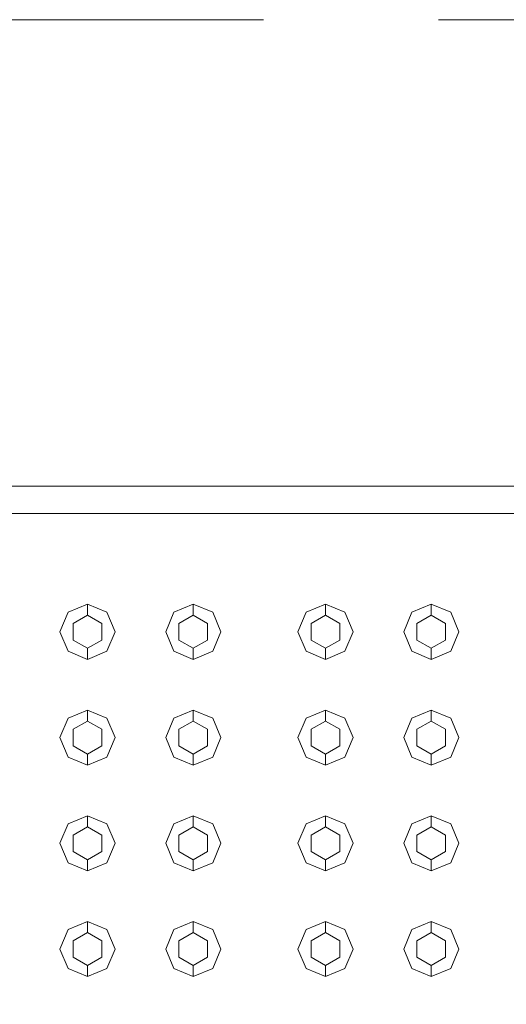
# Model space of a CAD drawing. Header units: millimetres. Extents: x 2 to 902, y -447 to 199.
# Tile 529 of 656: x 26.301 to 26.743, y 152.235 to 153.128. Entities that reach past the tile are written whole.
import ezdxf

# ---------------------------------------------------------------- set-up
doc = ezdxf.new("R2010")
doc.units = ezdxf.units.MM
doc.header["$MEASUREMENT"] = 0
doc.linetypes.add('HIDDEN2', pattern=[0.47625, 0.3175, -0.15875])
for name, color, linetype, lineweight in [('DI-Detalhes', 1, 'HIDDEN2', 9), ('IFC-Elemento construtivo genérico-Contorno', 253, 'Continuous', 5), ('IFC-Escada-Contorno', 32, 'Continuous', 5), ('IFC-Lance de escada-Contorno', 32, 'Continuous', 5)]:
    doc.layers.add(name, color=color, linetype=linetype, lineweight=lineweight)

msp = doc.modelspace()

# ---------------------------------------------------------------- linework, layer by layer
at = {"layer": 'DI-Detalhes'}
msp.add_lwpolyline([(10.01234, 153.12845), (35.34536, 153.12845), (35.34536, 143.05416), (10.01234, 143.05416), (10.01234, 153.12845)], dxfattribs=at)
at = {"layer": 'IFC-Elemento construtivo genérico-Contorno', "color": 7, "lineweight": 5}
for p, q in [((26.34501, 152.59044), (26.36269, 152.59776)), ((26.34501, 152.59044), (26.36269, 152.59776)), ((26.36269, 152.58776), (26.36269, 152.59776)), ((26.36269, 152.59776), (26.38036, 152.59044)), ((26.36269, 152.58776), (26.36269, 152.59776)), ((26.36269, 152.59776), (26.38036, 152.59044)), ((26.44101, 152.59044), (26.45869, 152.59776)), ((26.44101, 152.59044), (26.45869, 152.59776)), ((26.45869, 152.58776), (26.45869, 152.59776)), ((26.45869, 152.59776), (26.47636, 152.59044)), ((26.45869, 152.58776), (26.45869, 152.59776)), ((26.45869, 152.59776), (26.47636, 152.59044)), ((26.56101, 152.59044), (26.57869, 152.59776)), ((26.56101, 152.59044), (26.57869, 152.59776)), ((26.57869, 152.58776), (26.57869, 152.59776)), ((26.57869, 152.59776), (26.59636, 152.59044)), ((26.57869, 152.58776), (26.57869, 152.59776)), ((26.57869, 152.59776), (26.59636, 152.59044)), ((26.65701, 152.59044), (26.67469, 152.59776)), ((26.65701, 152.59044), (26.67469, 152.59776)), ((26.67469, 152.58776), (26.67469, 152.59776)), ((26.67469, 152.59776), (26.69236, 152.59044)), ((26.67469, 152.58776), (26.67469, 152.59776)), ((26.67469, 152.59776), (26.69236, 152.59044)), ((26.33769, 152.57276), (26.34501, 152.59044)), ((26.33769, 152.57276), (26.34501, 152.59044)), ((26.34969, 152.58026), (26.36269, 152.58776)), ((26.34969, 152.58026), (26.36269, 152.58776)), ((26.36269, 152.58776), (26.37568, 152.58026)), ((26.36269, 152.58776), (26.37568, 152.58026)), ((26.38036, 152.59044), (26.38769, 152.57276)), ((26.38036, 152.59044), (26.38769, 152.57276)), ((26.43369, 152.57276), (26.44101, 152.59044)), ((26.43369, 152.57276), (26.44101, 152.59044)), ((26.4457, 152.58026), (26.45869, 152.58776)), ((26.4457, 152.58026), (26.45869, 152.58776)), ((26.45869, 152.58776), (26.47168, 152.58026)), ((26.45869, 152.58776), (26.47168, 152.58026)), ((26.47636, 152.59044), (26.48369, 152.57276)), ((26.47636, 152.59044), (26.48369, 152.57276)), ((26.55369, 152.57276), (26.56101, 152.59044)), ((26.55369, 152.57276), (26.56101, 152.59044)), ((26.5657, 152.58026), (26.57869, 152.58776)), ((26.5657, 152.58026), (26.57869, 152.58776)), ((26.57869, 152.58776), (26.59168, 152.58026)), ((26.57869, 152.58776), (26.59168, 152.58026)), ((26.59636, 152.59044), (26.60369, 152.57276)), ((26.59636, 152.59044), (26.60369, 152.57276)), ((26.64969, 152.57276), (26.65701, 152.59044)), ((26.64969, 152.57276), (26.65701, 152.59044)), ((26.6617, 152.58026), (26.67469, 152.58776)), ((26.6617, 152.58026), (26.67469, 152.58776)), ((26.67469, 152.58776), (26.68768, 152.58026)), ((26.67469, 152.58776), (26.68768, 152.58026)), ((26.69236, 152.59044), (26.69969, 152.57276)), ((26.69236, 152.59044), (26.69969, 152.57276)), ((26.34969, 152.56526), (26.34969, 152.58026)), ((26.34969, 152.56526), (26.34969, 152.58026)), ((26.37568, 152.56526), (26.37568, 152.58026)), ((26.37568, 152.56526), (26.37568, 152.58026)), ((26.4457, 152.56526), (26.4457, 152.58026)), ((26.4457, 152.56526), (26.4457, 152.58026)), ((26.47168, 152.56526), (26.47168, 152.58026)), ((26.47168, 152.56526), (26.47168, 152.58026)), ((26.5657, 152.56526), (26.5657, 152.58026)), ((26.5657, 152.56526), (26.5657, 152.58026)), ((26.59168, 152.56526), (26.59168, 152.58026)), ((26.59168, 152.56526), (26.59168, 152.58026)), ((26.6617, 152.56526), (26.6617, 152.58026)), ((26.6617, 152.56526), (26.6617, 152.58026)), ((26.68768, 152.56526), (26.68768, 152.58026)), ((26.68768, 152.56526), (26.68768, 152.58026)), ((26.33769, 152.57276), (26.34501, 152.55508)), ((26.33769, 152.57276), (26.34501, 152.55508)), ((26.38036, 152.55508), (26.38769, 152.57276)), ((26.38036, 152.55508), (26.38769, 152.57276)), ((26.43369, 152.57276), (26.44101, 152.55508)), ((26.43369, 152.57276), (26.44101, 152.55508)), ((26.47636, 152.55508), (26.48369, 152.57276)), ((26.47636, 152.55508), (26.48369, 152.57276)), ((26.55369, 152.57276), (26.56101, 152.55508)), ((26.55369, 152.57276), (26.56101, 152.55508)), ((26.59636, 152.55508), (26.60369, 152.57276)), ((26.59636, 152.55508), (26.60369, 152.57276)), ((26.64969, 152.57276), (26.65701, 152.55508)), ((26.64969, 152.57276), (26.65701, 152.55508)), ((26.69236, 152.55508), (26.69969, 152.57276)), ((26.69236, 152.55508), (26.69969, 152.57276)), ((26.34969, 152.56526), (26.36269, 152.55776)), ((26.34969, 152.56526), (26.36269, 152.55776)), ((26.36269, 152.55776), (26.37568, 152.56526)), ((26.36269, 152.55776), (26.37568, 152.56526)), ((26.4457, 152.56526), (26.45869, 152.55776)), ((26.4457, 152.56526), (26.45869, 152.55776)), ((26.45869, 152.55776), (26.47168, 152.56526)), ((26.45869, 152.55776), (26.47168, 152.56526)), ((26.5657, 152.56526), (26.57869, 152.55776)), ((26.5657, 152.56526), (26.57869, 152.55776)), ((26.57869, 152.55776), (26.59168, 152.56526)), ((26.57869, 152.55776), (26.59168, 152.56526)), ((26.6617, 152.56526), (26.67469, 152.55776)), ((26.6617, 152.56526), (26.67469, 152.55776)), ((26.67469, 152.55776), (26.68768, 152.56526)), ((26.67469, 152.55776), (26.68768, 152.56526)), ((26.34501, 152.55508), (26.36269, 152.54776)), ((26.34501, 152.55508), (26.36269, 152.54776)), ((26.36269, 152.54776), (26.36269, 152.55776)), ((26.36269, 152.54776), (26.36269, 152.55776)), ((26.36269, 152.54776), (26.38036, 152.55508)), ((26.36269, 152.54776), (26.38036, 152.55508)), ((26.44101, 152.55508), (26.45869, 152.54776)), ((26.44101, 152.55508), (26.45869, 152.54776)), ((26.45869, 152.54776), (26.45869, 152.55776)), ((26.45869, 152.54776), (26.45869, 152.55776)), ((26.45869, 152.54776), (26.47636, 152.55508)), ((26.45869, 152.54776), (26.47636, 152.55508)), ((26.56101, 152.55508), (26.57869, 152.54776)), ((26.56101, 152.55508), (26.57869, 152.54776)), ((26.57869, 152.54776), (26.57869, 152.55776)), ((26.57869, 152.54776), (26.57869, 152.55776)), ((26.57869, 152.54776), (26.59636, 152.55508)), ((26.57869, 152.54776), (26.59636, 152.55508)), ((26.65701, 152.55508), (26.67469, 152.54776)), ((26.65701, 152.55508), (26.67469, 152.54776)), ((26.67469, 152.54776), (26.67469, 152.55776)), ((26.67469, 152.54776), (26.67469, 152.55776)), ((26.67469, 152.54776), (26.69236, 152.55508)), ((26.67469, 152.54776), (26.69236, 152.55508)), ((26.34501, 152.49444), (26.36269, 152.50176)), ((26.34501, 152.49444), (26.36269, 152.50176)), ((26.36269, 152.49176), (26.36269, 152.50176)), ((26.36269, 152.50176), (26.38036, 152.49444)), ((26.36269, 152.49176), (26.36269, 152.50176)), ((26.36269, 152.50176), (26.38036, 152.49444)), ((26.44101, 152.49444), (26.45869, 152.50176)), ((26.44101, 152.49444), (26.45869, 152.50176)), ((26.45869, 152.49176), (26.45869, 152.50176)), ((26.45869, 152.50176), (26.47636, 152.49444)), ((26.45869, 152.49176), (26.45869, 152.50176)), ((26.45869, 152.50176), (26.47636, 152.49444)), ((26.56101, 152.49444), (26.57869, 152.50176)), ((26.56101, 152.49444), (26.57869, 152.50176)), ((26.57869, 152.49176), (26.57869, 152.50176)), ((26.57869, 152.50176), (26.59636, 152.49444)), ((26.57869, 152.49176), (26.57869, 152.50176)), ((26.57869, 152.50176), (26.59636, 152.49444)), ((26.65701, 152.49444), (26.67469, 152.50176)), ((26.65701, 152.49444), (26.67469, 152.50176)), ((26.67469, 152.49176), (26.67469, 152.50176)), ((26.67469, 152.50176), (26.69236, 152.49444)), ((26.67469, 152.49176), (26.67469, 152.50176)), ((26.67469, 152.50176), (26.69236, 152.49444)), ((26.33769, 152.47676), (26.34501, 152.49444)), ((26.33769, 152.47676), (26.34501, 152.49444)), ((26.34969, 152.48426), (26.36269, 152.49176)), ((26.34969, 152.48426), (26.36269, 152.49176)), ((26.36269, 152.49176), (26.37568, 152.48426)), ((26.36269, 152.49176), (26.37568, 152.48426)), ((26.38036, 152.49444), (26.38769, 152.47676)), ((26.38036, 152.49444), (26.38769, 152.47676)), ((26.43369, 152.47676), (26.44101, 152.49444)), ((26.43369, 152.47676), (26.44101, 152.49444)), ((26.4457, 152.48426), (26.45869, 152.49176)), ((26.4457, 152.48426), (26.45869, 152.49176)), ((26.45869, 152.49176), (26.47168, 152.48426)), ((26.45869, 152.49176), (26.47168, 152.48426)), ((26.47636, 152.49444), (26.48369, 152.47676)), ((26.47636, 152.49444), (26.48369, 152.47676)), ((26.55369, 152.47676), (26.56101, 152.49444)), ((26.55369, 152.47676), (26.56101, 152.49444)), ((26.5657, 152.48426), (26.57869, 152.49176)), ((26.5657, 152.48426), (26.57869, 152.49176)), ((26.57869, 152.49176), (26.59168, 152.48426)), ((26.57869, 152.49176), (26.59168, 152.48426)), ((26.59636, 152.49444), (26.60369, 152.47676)), ((26.59636, 152.49444), (26.60369, 152.47676)), ((26.64969, 152.47676), (26.65701, 152.49444)), ((26.64969, 152.47676), (26.65701, 152.49444)), ((26.6617, 152.48426), (26.67469, 152.49176)), ((26.6617, 152.48426), (26.67469, 152.49176)), ((26.67469, 152.49176), (26.68768, 152.48426)), ((26.67469, 152.49176), (26.68768, 152.48426)), ((26.69236, 152.49444), (26.69969, 152.47676)), ((26.69236, 152.49444), (26.69969, 152.47676)), ((26.34969, 152.46926), (26.34969, 152.48426)), ((26.34969, 152.46926), (26.34969, 152.48426)), ((26.37568, 152.46926), (26.37568, 152.48426)), ((26.37568, 152.46926), (26.37568, 152.48426)), ((26.4457, 152.46926), (26.4457, 152.48426)), ((26.4457, 152.46926), (26.4457, 152.48426)), ((26.47168, 152.46926), (26.47168, 152.48426)), ((26.47168, 152.46926), (26.47168, 152.48426)), ((26.5657, 152.46926), (26.5657, 152.48426)), ((26.5657, 152.46926), (26.5657, 152.48426)), ((26.59168, 152.46926), (26.59168, 152.48426)), ((26.59168, 152.46926), (26.59168, 152.48426)), ((26.6617, 152.46926), (26.6617, 152.48426)), ((26.6617, 152.46926), (26.6617, 152.48426)), ((26.68768, 152.46926), (26.68768, 152.48426)), ((26.68768, 152.46926), (26.68768, 152.48426)), ((26.33769, 152.47676), (26.34501, 152.45909)), ((26.33769, 152.47676), (26.34501, 152.45909)), ((26.34969, 152.46926), (26.36269, 152.46176)), ((26.34969, 152.46926), (26.36269, 152.46176)), ((26.36269, 152.46176), (26.37568, 152.46926)), ((26.36269, 152.46176), (26.37568, 152.46926)), ((26.38036, 152.45909), (26.38769, 152.47676)), ((26.38036, 152.45909), (26.38769, 152.47676)), ((26.43369, 152.47676), (26.44101, 152.45909)), ((26.43369, 152.47676), (26.44101, 152.45909)), ((26.4457, 152.46926), (26.45869, 152.46176)), ((26.4457, 152.46926), (26.45869, 152.46176)), ((26.45869, 152.46176), (26.47168, 152.46926)), ((26.45869, 152.46176), (26.47168, 152.46926)), ((26.47636, 152.45909), (26.48369, 152.47676)), ((26.47636, 152.45909), (26.48369, 152.47676)), ((26.55369, 152.47676), (26.56101, 152.45909)), ((26.55369, 152.47676), (26.56101, 152.45909)), ((26.5657, 152.46926), (26.57869, 152.46176)), ((26.5657, 152.46926), (26.57869, 152.46176)), ((26.57869, 152.46176), (26.59168, 152.46926)), ((26.57869, 152.46176), (26.59168, 152.46926)), ((26.59636, 152.45909), (26.60369, 152.47676)), ((26.59636, 152.45909), (26.60369, 152.47676)), ((26.64969, 152.47676), (26.65701, 152.45909)), ((26.64969, 152.47676), (26.65701, 152.45909)), ((26.6617, 152.46926), (26.67469, 152.46176)), ((26.6617, 152.46926), (26.67469, 152.46176)), ((26.67469, 152.46176), (26.68768, 152.46926)), ((26.67469, 152.46176), (26.68768, 152.46926)), ((26.69236, 152.45909), (26.69969, 152.47676)), ((26.69236, 152.45909), (26.69969, 152.47676)), ((26.36269, 152.45176), (26.36269, 152.46176)), ((26.36269, 152.45176), (26.36269, 152.46176)), ((26.45869, 152.45176), (26.45869, 152.46176)), ((26.45869, 152.45176), (26.45869, 152.46176)), ((26.57869, 152.45176), (26.57869, 152.46176)), ((26.57869, 152.45176), (26.57869, 152.46176)), ((26.67469, 152.45176), (26.67469, 152.46176)), ((26.67469, 152.45176), (26.67469, 152.46176)), ((26.34501, 152.45909), (26.36269, 152.45176)), ((26.34501, 152.45909), (26.36269, 152.45176)), ((26.36269, 152.45176), (26.38036, 152.45909)), ((26.36269, 152.45176), (26.38036, 152.45909)), ((26.44101, 152.45909), (26.45869, 152.45176)), ((26.44101, 152.45909), (26.45869, 152.45176)), ((26.45869, 152.45176), (26.47636, 152.45909)), ((26.45869, 152.45176), (26.47636, 152.45909)), ((26.56101, 152.45909), (26.57869, 152.45176)), ((26.56101, 152.45909), (26.57869, 152.45176)), ((26.57869, 152.45176), (26.59636, 152.45909)), ((26.57869, 152.45176), (26.59636, 152.45909)), ((26.65701, 152.45909), (26.67469, 152.45176)), ((26.65701, 152.45909), (26.67469, 152.45176)), ((26.67469, 152.45176), (26.69236, 152.45909)), ((26.67469, 152.45176), (26.69236, 152.45909)), ((26.33769, 152.38077), (26.34501, 152.39844)), ((26.33769, 152.38077), (26.34501, 152.39844)), ((26.34501, 152.39844), (26.36269, 152.40577)), ((26.34501, 152.39844), (26.36269, 152.40577)), ((26.36269, 152.39577), (26.36269, 152.40577)), ((26.36269, 152.40577), (26.38036, 152.39844)), ((26.36269, 152.39577), (26.36269, 152.40577)), ((26.36269, 152.40577), (26.38036, 152.39844)), ((26.38036, 152.39844), (26.38769, 152.38077)), ((26.38036, 152.39844), (26.38769, 152.38077)), ((26.43369, 152.38077), (26.44101, 152.39844)), ((26.43369, 152.38077), (26.44101, 152.39844)), ((26.44101, 152.39844), (26.45869, 152.40577)), ((26.44101, 152.39844), (26.45869, 152.40577)), ((26.45869, 152.39577), (26.45869, 152.40577)), ((26.45869, 152.40577), (26.47636, 152.39844)), ((26.45869, 152.39577), (26.45869, 152.40577)), ((26.45869, 152.40577), (26.47636, 152.39844)), ((26.47636, 152.39844), (26.48369, 152.38077)), ((26.47636, 152.39844), (26.48369, 152.38077)), ((26.55369, 152.38077), (26.56101, 152.39844)), ((26.55369, 152.38077), (26.56101, 152.39844)), ((26.56101, 152.39844), (26.57869, 152.40577)), ((26.56101, 152.39844), (26.57869, 152.40577)), ((26.57869, 152.39577), (26.57869, 152.40577)), ((26.57869, 152.40577), (26.59636, 152.39844)), ((26.57869, 152.39577), (26.57869, 152.40577)), ((26.57869, 152.40577), (26.59636, 152.39844)), ((26.59636, 152.39844), (26.60369, 152.38077)), ((26.59636, 152.39844), (26.60369, 152.38077)), ((26.64969, 152.38077), (26.65701, 152.39844)), ((26.64969, 152.38077), (26.65701, 152.39844)), ((26.65701, 152.39844), (26.67469, 152.40577)), ((26.65701, 152.39844), (26.67469, 152.40577)), ((26.67469, 152.39577), (26.67469, 152.40577)), ((26.67469, 152.40577), (26.69236, 152.39844)), ((26.67469, 152.39577), (26.67469, 152.40577)), ((26.67469, 152.40577), (26.69236, 152.39844)), ((26.69236, 152.39844), (26.69969, 152.38077)), ((26.69236, 152.39844), (26.69969, 152.38077)), ((26.34969, 152.38827), (26.36269, 152.39577)), ((26.34969, 152.38827), (26.36269, 152.39577)), ((26.34969, 152.37327), (26.34969, 152.38827)), ((26.34969, 152.37327), (26.34969, 152.38827)), ((26.36269, 152.39577), (26.37568, 152.38827)), ((26.36269, 152.39577), (26.37568, 152.38827)), ((26.37568, 152.37327), (26.37568, 152.38827)), ((26.37568, 152.37327), (26.37568, 152.38827)), ((26.4457, 152.38827), (26.45869, 152.39577)), ((26.4457, 152.38827), (26.45869, 152.39577)), ((26.4457, 152.37327), (26.4457, 152.38827)), ((26.4457, 152.37327), (26.4457, 152.38827)), ((26.45869, 152.39577), (26.47168, 152.38827)), ((26.45869, 152.39577), (26.47168, 152.38827)), ((26.47168, 152.37327), (26.47168, 152.38827)), ((26.47168, 152.37327), (26.47168, 152.38827)), ((26.5657, 152.38827), (26.57869, 152.39577)), ((26.5657, 152.38827), (26.57869, 152.39577)), ((26.5657, 152.37327), (26.5657, 152.38827)), ((26.5657, 152.37327), (26.5657, 152.38827)), ((26.57869, 152.39577), (26.59168, 152.38827)), ((26.57869, 152.39577), (26.59168, 152.38827)), ((26.59168, 152.37327), (26.59168, 152.38827)), ((26.59168, 152.37327), (26.59168, 152.38827)), ((26.6617, 152.38827), (26.67469, 152.39577)), ((26.6617, 152.38827), (26.67469, 152.39577)), ((26.6617, 152.37327), (26.6617, 152.38827)), ((26.6617, 152.37327), (26.6617, 152.38827)), ((26.67469, 152.39577), (26.68768, 152.38827)), ((26.67469, 152.39577), (26.68768, 152.38827)), ((26.68768, 152.37327), (26.68768, 152.38827)), ((26.68768, 152.37327), (26.68768, 152.38827)), ((26.33769, 152.38077), (26.34501, 152.36308)), ((26.33769, 152.38077), (26.34501, 152.36308)), ((26.38036, 152.36308), (26.38769, 152.38077)), ((26.38036, 152.36308), (26.38769, 152.38077)), ((26.43369, 152.38077), (26.44101, 152.36308)), ((26.43369, 152.38077), (26.44101, 152.36308)), ((26.47636, 152.36308), (26.48369, 152.38077)), ((26.47636, 152.36308), (26.48369, 152.38077)), ((26.55369, 152.38077), (26.56101, 152.36308)), ((26.55369, 152.38077), (26.56101, 152.36308)), ((26.59636, 152.36308), (26.60369, 152.38077)), ((26.59636, 152.36308), (26.60369, 152.38077)), ((26.64969, 152.38077), (26.65701, 152.36308)), ((26.64969, 152.38077), (26.65701, 152.36308)), ((26.69236, 152.36308), (26.69969, 152.38077)), ((26.69236, 152.36308), (26.69969, 152.38077)), ((26.34969, 152.37327), (26.36269, 152.36577)), ((26.34969, 152.37327), (26.36269, 152.36577)), ((26.36269, 152.36577), (26.37568, 152.37327)), ((26.36269, 152.36577), (26.37568, 152.37327)), ((26.4457, 152.37327), (26.45869, 152.36577)), ((26.4457, 152.37327), (26.45869, 152.36577)), ((26.45869, 152.36577), (26.47168, 152.37327)), ((26.45869, 152.36577), (26.47168, 152.37327)), ((26.5657, 152.37327), (26.57869, 152.36577)), ((26.5657, 152.37327), (26.57869, 152.36577)), ((26.57869, 152.36577), (26.59168, 152.37327)), ((26.57869, 152.36577), (26.59168, 152.37327)), ((26.6617, 152.37327), (26.67469, 152.36577)), ((26.6617, 152.37327), (26.67469, 152.36577)), ((26.67469, 152.36577), (26.68768, 152.37327)), ((26.67469, 152.36577), (26.68768, 152.37327)), ((26.34501, 152.36308), (26.36269, 152.35577)), ((26.34501, 152.36308), (26.36269, 152.35577)), ((26.36269, 152.35577), (26.36269, 152.36577)), ((26.36269, 152.35577), (26.36269, 152.36577)), ((26.36269, 152.35577), (26.38036, 152.36308)), ((26.36269, 152.35577), (26.38036, 152.36308)), ((26.44101, 152.36308), (26.45869, 152.35577)), ((26.44101, 152.36308), (26.45869, 152.35577)), ((26.45869, 152.35577), (26.45869, 152.36577)), ((26.45869, 152.35577), (26.45869, 152.36577)), ((26.45869, 152.35577), (26.47636, 152.36308)), ((26.45869, 152.35577), (26.47636, 152.36308)), ((26.56101, 152.36308), (26.57869, 152.35577)), ((26.56101, 152.36308), (26.57869, 152.35577)), ((26.57869, 152.35577), (26.57869, 152.36577)), ((26.57869, 152.35577), (26.57869, 152.36577)), ((26.57869, 152.35577), (26.59636, 152.36308)), ((26.57869, 152.35577), (26.59636, 152.36308)), ((26.65701, 152.36308), (26.67469, 152.35577)), ((26.65701, 152.36308), (26.67469, 152.35577)), ((26.67469, 152.35577), (26.67469, 152.36577)), ((26.67469, 152.35577), (26.67469, 152.36577)), ((26.67469, 152.35577), (26.69236, 152.36308)), ((26.67469, 152.35577), (26.69236, 152.36308)), ((26.34501, 152.30244), (26.36269, 152.30976)), ((26.34501, 152.30244), (26.36269, 152.30976)), ((26.36269, 152.29976), (26.36269, 152.30976)), ((26.36269, 152.30976), (26.38036, 152.30244)), ((26.36269, 152.29976), (26.36269, 152.30976)), ((26.36269, 152.30976), (26.38036, 152.30244)), ((26.44101, 152.30244), (26.45869, 152.30976)), ((26.44101, 152.30244), (26.45869, 152.30976)), ((26.45869, 152.29976), (26.45869, 152.30976)), ((26.45869, 152.30976), (26.47636, 152.30244)), ((26.45869, 152.29976), (26.45869, 152.30976)), ((26.45869, 152.30976), (26.47636, 152.30244)), ((26.56101, 152.30244), (26.57869, 152.30976)), ((26.56101, 152.30244), (26.57869, 152.30976)), ((26.57869, 152.29976), (26.57869, 152.30976)), ((26.57869, 152.30976), (26.59636, 152.30244)), ((26.57869, 152.29976), (26.57869, 152.30976)), ((26.57869, 152.30976), (26.59636, 152.30244)), ((26.65701, 152.30244), (26.67469, 152.30976)), ((26.65701, 152.30244), (26.67469, 152.30976)), ((26.67469, 152.29976), (26.67469, 152.30976)), ((26.67469, 152.30976), (26.69236, 152.30244)), ((26.67469, 152.29976), (26.67469, 152.30976)), ((26.67469, 152.30976), (26.69236, 152.30244)), ((26.33769, 152.28476), (26.34501, 152.30244)), ((26.33769, 152.28476), (26.34501, 152.30244)), ((26.34969, 152.29226), (26.36269, 152.29976)), ((26.34969, 152.29226), (26.36269, 152.29976)), ((26.36269, 152.29976), (26.37568, 152.29226)), ((26.36269, 152.29976), (26.37568, 152.29226)), ((26.38036, 152.30244), (26.38769, 152.28476)), ((26.38036, 152.30244), (26.38769, 152.28476)), ((26.43369, 152.28476), (26.44101, 152.30244)), ((26.43369, 152.28476), (26.44101, 152.30244)), ((26.4457, 152.29226), (26.45869, 152.29976)), ((26.4457, 152.29226), (26.45869, 152.29976)), ((26.45869, 152.29976), (26.47168, 152.29226)), ((26.45869, 152.29976), (26.47168, 152.29226)), ((26.47636, 152.30244), (26.48369, 152.28476)), ((26.47636, 152.30244), (26.48369, 152.28476)), ((26.55369, 152.28476), (26.56101, 152.30244)), ((26.55369, 152.28476), (26.56101, 152.30244)), ((26.5657, 152.29226), (26.57869, 152.29976)), ((26.5657, 152.29226), (26.57869, 152.29976)), ((26.57869, 152.29976), (26.59168, 152.29226)), ((26.57869, 152.29976), (26.59168, 152.29226)), ((26.59636, 152.30244), (26.60369, 152.28476)), ((26.59636, 152.30244), (26.60369, 152.28476)), ((26.64969, 152.28476), (26.65701, 152.30244)), ((26.64969, 152.28476), (26.65701, 152.30244)), ((26.6617, 152.29226), (26.67469, 152.29976)), ((26.6617, 152.29226), (26.67469, 152.29976)), ((26.67469, 152.29976), (26.68768, 152.29226)), ((26.67469, 152.29976), (26.68768, 152.29226)), ((26.69236, 152.30244), (26.69969, 152.28476)), ((26.69236, 152.30244), (26.69969, 152.28476)), ((26.34969, 152.27726), (26.34969, 152.29226)), ((26.34969, 152.27726), (26.34969, 152.29226)), ((26.37568, 152.27726), (26.37568, 152.29226)), ((26.37568, 152.27726), (26.37568, 152.29226)), ((26.4457, 152.27726), (26.4457, 152.29226)), ((26.4457, 152.27726), (26.4457, 152.29226)), ((26.47168, 152.27726), (26.47168, 152.29226)), ((26.47168, 152.27726), (26.47168, 152.29226)), ((26.5657, 152.27726), (26.5657, 152.29226)), ((26.5657, 152.27726), (26.5657, 152.29226)), ((26.59168, 152.27726), (26.59168, 152.29226)), ((26.59168, 152.27726), (26.59168, 152.29226)), ((26.6617, 152.27726), (26.6617, 152.29226)), ((26.6617, 152.27726), (26.6617, 152.29226)), ((26.68768, 152.27726), (26.68768, 152.29226)), ((26.68768, 152.27726), (26.68768, 152.29226)), ((26.33769, 152.28476), (26.34501, 152.26708)), ((26.33769, 152.28476), (26.34501, 152.26708)), ((26.38036, 152.26708), (26.38769, 152.28476)), ((26.38036, 152.26708), (26.38769, 152.28476)), ((26.43369, 152.28476), (26.44101, 152.26708)), ((26.43369, 152.28476), (26.44101, 152.26708)), ((26.47636, 152.26708), (26.48369, 152.28476)), ((26.47636, 152.26708), (26.48369, 152.28476)), ((26.55369, 152.28476), (26.56101, 152.26708)), ((26.55369, 152.28476), (26.56101, 152.26708)), ((26.59636, 152.26708), (26.60369, 152.28476)), ((26.59636, 152.26708), (26.60369, 152.28476)), ((26.64969, 152.28476), (26.65701, 152.26708)), ((26.64969, 152.28476), (26.65701, 152.26708)), ((26.69236, 152.26708), (26.69969, 152.28476)), ((26.69236, 152.26708), (26.69969, 152.28476)), ((26.34969, 152.27726), (26.36269, 152.26976)), ((26.34969, 152.27726), (26.36269, 152.26976)), ((26.36269, 152.26976), (26.37568, 152.27726)), ((26.36269, 152.26976), (26.37568, 152.27726)), ((26.4457, 152.27726), (26.45869, 152.26976)), ((26.4457, 152.27726), (26.45869, 152.26976)), ((26.45869, 152.26976), (26.47168, 152.27726)), ((26.45869, 152.26976), (26.47168, 152.27726)), ((26.5657, 152.27726), (26.57869, 152.26976)), ((26.5657, 152.27726), (26.57869, 152.26976)), ((26.57869, 152.26976), (26.59168, 152.27726)), ((26.57869, 152.26976), (26.59168, 152.27726)), ((26.6617, 152.27726), (26.67469, 152.26976)), ((26.6617, 152.27726), (26.67469, 152.26976)), ((26.67469, 152.26976), (26.68768, 152.27726)), ((26.67469, 152.26976), (26.68768, 152.27726)), ((26.34501, 152.26708), (26.36269, 152.25976)), ((26.34501, 152.26708), (26.36269, 152.25976)), ((26.36269, 152.25976), (26.36269, 152.26976)), ((26.36269, 152.25976), (26.36269, 152.26976)), ((26.36269, 152.25976), (26.38036, 152.26708)), ((26.36269, 152.25976), (26.38036, 152.26708)), ((26.44101, 152.26708), (26.45869, 152.25976)), ((26.44101, 152.26708), (26.45869, 152.25976)), ((26.45869, 152.25976), (26.45869, 152.26976)), ((26.45869, 152.25976), (26.45869, 152.26976)), ((26.45869, 152.25976), (26.47636, 152.26708)), ((26.45869, 152.25976), (26.47636, 152.26708)), ((26.56101, 152.26708), (26.57869, 152.25976)), ((26.56101, 152.26708), (26.57869, 152.25976)), ((26.57869, 152.25976), (26.57869, 152.26976)), ((26.57869, 152.25976), (26.57869, 152.26976)), ((26.57869, 152.25976), (26.59636, 152.26708)), ((26.57869, 152.25976), (26.59636, 152.26708)), ((26.65701, 152.26708), (26.67469, 152.25976)), ((26.65701, 152.26708), (26.67469, 152.25976)), ((26.67469, 152.25976), (26.67469, 152.26976)), ((26.67469, 152.25976), (26.67469, 152.26976)), ((26.67469, 152.25976), (26.69236, 152.26708)), ((26.67469, 152.25976), (26.69236, 152.26708))]:
    msp.add_line(p, q, dxfattribs=at)
at = {"layer": 'IFC-Escada-Contorno', "color": 7, "lineweight": 5}
for p, q in [((23.67042, 152.70511), (27.52019, 152.70511)), ((23.67042, 152.6801), (27.59371, 152.6801))]:
    msp.add_line(p, q, dxfattribs=at)
at = {"layer": 'IFC-Lance de escada-Contorno', "color": 7, "lineweight": 5}
msp.add_line((23.67042, 152.6801), (27.55254, 152.6801), dxfattribs=at)

doc.saveas('drawing.dxf')
